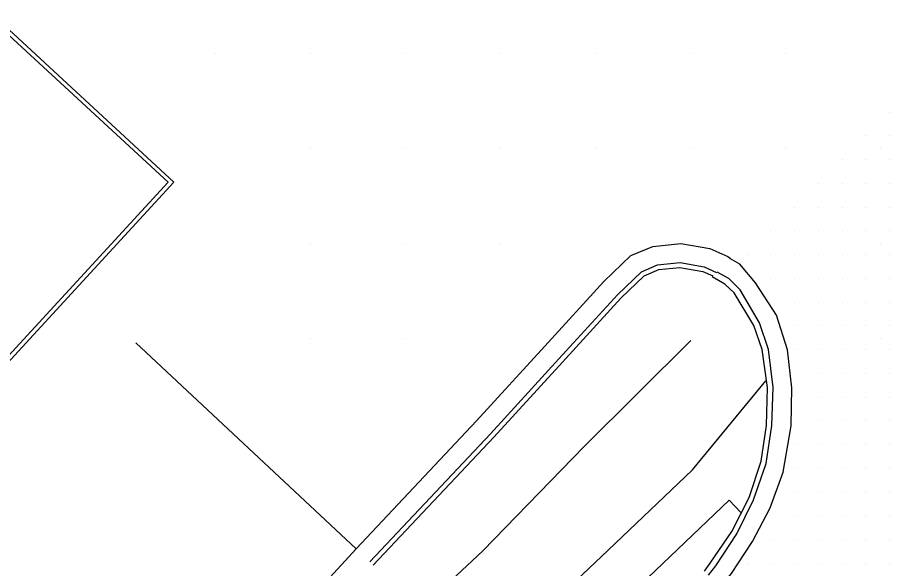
# Model space of a CAD drawing. Extents: x 1762120 to 1766775, y 709485 to 712965.
# Drawn here: x 1766314.4 to 1766406.2, y 710290.7 to 710348.7 of the extents above; entities that cross this region are included whole.
import ezdxf

# ---------------------------------------------------------------- set-up
doc = ezdxf.new("R2010")
doc.units = 0
for name, color, linetype in [('Exist DTM Drainline', 7, 'Continuous'), ('Exist DTM QL2 LIDAR Elevation Point', 7, 'Continuous'), ('Exist DTM Scan Elevation Point', 7, 'Continuous'), ('Exist Roads Curbs', 7, 'Continuous'), ('Exist Roads EOP', 7, 'Continuous'), ('PH Exist DTM Breakline', 7, 'Continuous')]:
    doc.layers.add(name, color=color, linetype=linetype)

msp = doc.modelspace()

# ---------------------------------------------------------------- linework, layer by layer
at = {"layer": 'Exist DTM Drainline'}
msp.add_lwpolyline([(1766387.176, 710289.992), (1766387.941, 710290.973), (1766390.159, 710294.341), (1766391.931, 710297.927), (1766393.245, 710301.736), (1766393.863, 710305.741), (1766394.009, 710309.739), (1766393.487, 710313.743), (1766392.565, 710316.561), (1766390.525, 710320.031), (1766389.331, 710321.22), (1766388.085, 710321.915)], dxfattribs=at)
at = {"layer": 'Exist DTM QL2 LIDAR Elevation Point'}
for p, q in [((1766335.286, 710344.876), (1766335.286, 710344.876)), ((1766345.288, 710344.876), (1766345.288, 710344.876)), ((1766355.289, 710344.876), (1766355.289, 710344.876)), ((1766365.29, 710344.876), (1766365.29, 710344.876)), ((1766375.292, 710344.876), (1766375.292, 710344.876)), ((1766385.293, 710344.876), (1766385.293, 710344.876)), ((1766395.294, 710344.876), (1766395.294, 710344.876)), ((1766345.288, 710334.875), (1766345.288, 710334.875)), ((1766355.289, 710334.875), (1766355.289, 710334.875)), ((1766365.29, 710334.875), (1766365.29, 710334.875)), ((1766375.292, 710334.875), (1766375.292, 710334.875)), ((1766385.293, 710334.875), (1766385.293, 710334.875)), ((1766395.294, 710334.875), (1766395.294, 710334.875)), ((1766405.296, 710334.875), (1766405.296, 710334.875)), ((1766345.288, 710324.874), (1766345.288, 710324.874)), ((1766355.289, 710324.874), (1766355.289, 710324.874)), ((1766365.29, 710324.874), (1766365.29, 710324.874)), ((1766405.296, 710324.874), (1766405.296, 710324.874)), ((1766345.288, 710314.872), (1766345.288, 710314.872)), ((1766355.289, 710314.872), (1766355.289, 710314.872)), ((1766405.296, 710314.872), (1766405.296, 710314.872))]:
    msp.add_line(p, q, dxfattribs=at)
at = {"layer": 'Exist DTM Scan Elevation Point'}
for p, q in [((1766406.25, 710338.75), (1766406.25, 710338.75)), ((1766403.75, 710336.25), (1766403.75, 710336.25)), ((1766406.25, 710336.25), (1766406.25, 710336.25)), ((1766401.25, 710333.75), (1766401.25, 710333.75)), ((1766403.75, 710333.75), (1766403.75, 710333.75)), ((1766406.25, 710333.75), (1766406.25, 710333.75)), ((1766398.75, 710331.25), (1766398.75, 710331.25)), ((1766401.25, 710331.25), (1766401.25, 710331.25)), ((1766403.75, 710331.25), (1766403.75, 710331.25)), ((1766406.25, 710331.25), (1766406.25, 710331.25)), ((1766396.25, 710328.75), (1766396.25, 710328.75)), ((1766398.75, 710328.75), (1766398.75, 710328.75)), ((1766401.25, 710328.75), (1766401.25, 710328.75)), ((1766403.75, 710328.75), (1766403.75, 710328.75)), ((1766406.25, 710328.75), (1766406.25, 710328.75)), ((1766393.75, 710326.25), (1766393.75, 710326.25)), ((1766396.25, 710326.25), (1766396.25, 710326.25)), ((1766398.75, 710326.25), (1766398.75, 710326.25)), ((1766401.25, 710326.25), (1766401.25, 710326.25)), ((1766403.75, 710326.25), (1766403.75, 710326.25)), ((1766406.25, 710326.25), (1766406.25, 710326.25)), ((1766391.25, 710323.75), (1766391.25, 710323.75)), ((1766393.75, 710323.75), (1766393.75, 710323.75)), ((1766396.25, 710323.75), (1766396.25, 710323.75)), ((1766398.75, 710323.75), (1766398.75, 710323.75)), ((1766401.25, 710323.75), (1766401.25, 710323.75)), ((1766403.75, 710323.75), (1766403.75, 710323.75)), ((1766406.25, 710323.75), (1766406.25, 710323.75)), ((1766393.75, 710321.25), (1766393.75, 710321.25)), ((1766396.25, 710321.25), (1766396.25, 710321.25)), ((1766398.75, 710321.25), (1766398.75, 710321.25)), ((1766401.25, 710321.25), (1766401.25, 710321.25)), ((1766403.75, 710321.25), (1766403.75, 710321.25)), ((1766406.25, 710321.25), (1766406.25, 710321.25)), ((1766396.25, 710318.75), (1766396.25, 710318.75)), ((1766398.75, 710318.75), (1766398.75, 710318.75)), ((1766401.25, 710318.75), (1766401.25, 710318.75)), ((1766403.75, 710318.75), (1766403.75, 710318.75)), ((1766406.25, 710318.75), (1766406.25, 710318.75)), ((1766396.25, 710316.25), (1766396.25, 710316.25)), ((1766398.75, 710316.25), (1766398.75, 710316.25)), ((1766401.25, 710316.25), (1766401.25, 710316.25)), ((1766403.75, 710316.25), (1766403.75, 710316.25)), ((1766406.25, 710316.25), (1766406.25, 710316.25)), ((1766396.25, 710313.75), (1766396.25, 710313.75)), ((1766398.75, 710313.75), (1766398.75, 710313.75)), ((1766401.25, 710313.75), (1766401.25, 710313.75)), ((1766403.75, 710313.75), (1766403.75, 710313.75)), ((1766406.25, 710313.75), (1766406.25, 710313.75)), ((1766398.75, 710311.25), (1766398.75, 710311.25)), ((1766401.25, 710311.25), (1766401.25, 710311.25)), ((1766403.75, 710311.25), (1766403.75, 710311.25)), ((1766406.25, 710311.25), (1766406.25, 710311.25)), ((1766398.75, 710308.75), (1766398.75, 710308.75)), ((1766401.25, 710308.75), (1766401.25, 710308.75)), ((1766403.75, 710308.75), (1766403.75, 710308.75)), ((1766406.25, 710308.75), (1766406.25, 710308.75)), ((1766398.75, 710306.25), (1766398.75, 710306.25)), ((1766401.25, 710306.25), (1766401.25, 710306.25)), ((1766403.75, 710306.25), (1766403.75, 710306.25)), ((1766406.25, 710306.25), (1766406.25, 710306.25)), ((1766396.25, 710303.75), (1766396.25, 710303.75)), ((1766398.75, 710303.75), (1766398.75, 710303.75)), ((1766401.25, 710303.75), (1766401.25, 710303.75)), ((1766403.75, 710303.75), (1766403.75, 710303.75)), ((1766406.25, 710303.75), (1766406.25, 710303.75)), ((1766396.25, 710301.25), (1766396.25, 710301.25)), ((1766398.75, 710301.25), (1766398.75, 710301.25)), ((1766401.25, 710301.25), (1766401.25, 710301.25)), ((1766403.75, 710301.25), (1766403.75, 710301.25)), ((1766406.25, 710301.25), (1766406.25, 710301.25)), ((1766396.25, 710298.75), (1766396.25, 710298.75)), ((1766398.75, 710298.75), (1766398.75, 710298.75)), ((1766401.25, 710298.75), (1766401.25, 710298.75)), ((1766403.75, 710298.75), (1766403.75, 710298.75)), ((1766406.25, 710298.75), (1766406.25, 710298.75)), ((1766396.25, 710296.25), (1766396.25, 710296.25)), ((1766398.75, 710296.25), (1766398.75, 710296.25)), ((1766401.25, 710296.25), (1766401.25, 710296.25)), ((1766403.75, 710296.25), (1766403.75, 710296.25)), ((1766406.25, 710296.25), (1766406.25, 710296.25)), ((1766393.75, 710293.75), (1766393.75, 710293.75)), ((1766396.25, 710293.75), (1766396.25, 710293.75)), ((1766398.75, 710293.75), (1766398.75, 710293.75)), ((1766401.25, 710293.75), (1766401.25, 710293.75)), ((1766403.75, 710293.75), (1766403.75, 710293.75)), ((1766406.25, 710293.75), (1766406.25, 710293.75)), ((1766391.25, 710291.25), (1766391.25, 710291.25)), ((1766393.75, 710291.25), (1766393.75, 710291.25)), ((1766396.25, 710291.25), (1766396.25, 710291.25)), ((1766398.75, 710291.25), (1766398.75, 710291.25)), ((1766401.25, 710291.25), (1766401.25, 710291.25)), ((1766403.75, 710291.25), (1766403.75, 710291.25)), ((1766406.25, 710291.25), (1766406.25, 710291.25))]:
    msp.add_line(p, q, dxfattribs=at)
at = {"layer": 'Exist Roads Curbs'}
msp.add_lwpolyline([(1766386.767, 710290.427), (1766387.349, 710291.259), (1766389.622, 710294.601), (1766391.454, 710298.158), (1766392.718, 710301.993), (1766393.302, 710305.745), (1766393.407, 710309.743), (1766392.85, 710313.747), (1766391.943, 710316.269), (1766389.893, 710319.733), (1766388.887, 710320.636), (1766387.556, 710321.42)], dxfattribs=at)
at = {"layer": 'Exist Roads EOP'}
msp.add_lwpolyline([(1766335.865, 710241.309), (1766339.536, 710242.931), (1766342.549, 710244.954), (1766344.778, 710246.812), (1766351.996, 710253.607), (1766362.964, 710264.024), (1766373.905, 710274.284), (1766384.699, 710284.704), (1766388.384, 710288.679), (1766389.613, 710290.156), (1766391.83, 710293.525), (1766393.689, 710297.068), (1766395.044, 710300.858), (1766395.89, 710305.723), (1766395.95, 710309.722), (1766395.489, 710313.726), (1766394.354, 710317.366), (1766392.143, 710320.758), (1766390.489, 710322.733), (1766389.504, 710323.311)], dxfattribs=at)
at = {"layer": 'PH Exist DTM Breakline'}
for p, q in [((1766350.061, 710292.767), (1766326.868, 710314.471)), ((1766385.495, 710301.099), (1766393.232, 710310.458)), ((1766389.368, 710297.884), (1766390.598, 710296.577))]:
    msp.add_line(p, q, dxfattribs=at)
for points in [[(1766275.288, 710271.446), (1766293.682, 710290.994), (1766330.881, 710331.384), (1766312.081, 710348.717), (1766257.563, 710290.595), (1766266.749, 710281.846), (1766265.016, 710279.916), (1766274.71, 710271.418)], [(1766274.984, 710271.731), (1766293.377, 710291.278), (1766330.292, 710331.36), (1766312.102, 710348.131), (1766258.15, 710290.612), (1766267.329, 710281.869), (1766265.608, 710279.951), (1766274.984, 710271.731)], [(1766350.061, 710292.767), (1766362.758, 710306.228), (1766369.949, 710314.119), (1766376.174, 710320.923), (1766378.995, 710323.636), (1766381.327, 710324.612), (1766384.253, 710324.918), (1766387.321, 710324.381), (1766389.228, 710323.532), (1766389.511, 710323.321)], [(1766351.516, 710291.395), (1766364.225, 710304.868), (1766371.426, 710312.771), (1766377.607, 710319.526), (1766380.112, 710321.935), (1766381.828, 710322.653), (1766384.183, 710322.9), (1766386.733, 710322.453), (1766388.027, 710321.877)], [(1766351.88, 710291.052), (1766364.592, 710304.528), (1766371.795, 710312.434), (1766377.965, 710319.177), (1766380.391, 710321.51), (1766381.953, 710322.163), (1766384.166, 710322.395), (1766386.586, 710321.971), (1766387.64, 710321.502)], [(1766385.306, 710314.72), (1766374.092, 710303.537), (1766363.421, 710292.571), (1766345.647, 710275.906), (1766337.821, 710268.567), (1766328.785, 710259.533), (1766321.766, 710252.994)], [(1766333.778, 710251.923), (1766336.76, 710254.789), (1766340.715, 710258.485), (1766344.232, 710261.974), (1766351.22, 710268.556), (1766358.395, 710275.431), (1766367.897, 710284.395), (1766376.628, 710292.632), (1766385.495, 710301.099)], [(1766337.243, 710248.318), (1766340.2, 710251.16), (1766344.183, 710254.882), (1766347.708, 710258.379), (1766354.664, 710264.93), (1766361.84, 710271.807), (1766371.328, 710280.758), (1766380.07, 710289.006), (1766389.368, 710297.884)], [(1766317.681, 710257.488), (1766350.061, 710292.767)]]:
    msp.add_lwpolyline(points, dxfattribs=at)

doc.saveas('drawing.dxf')
